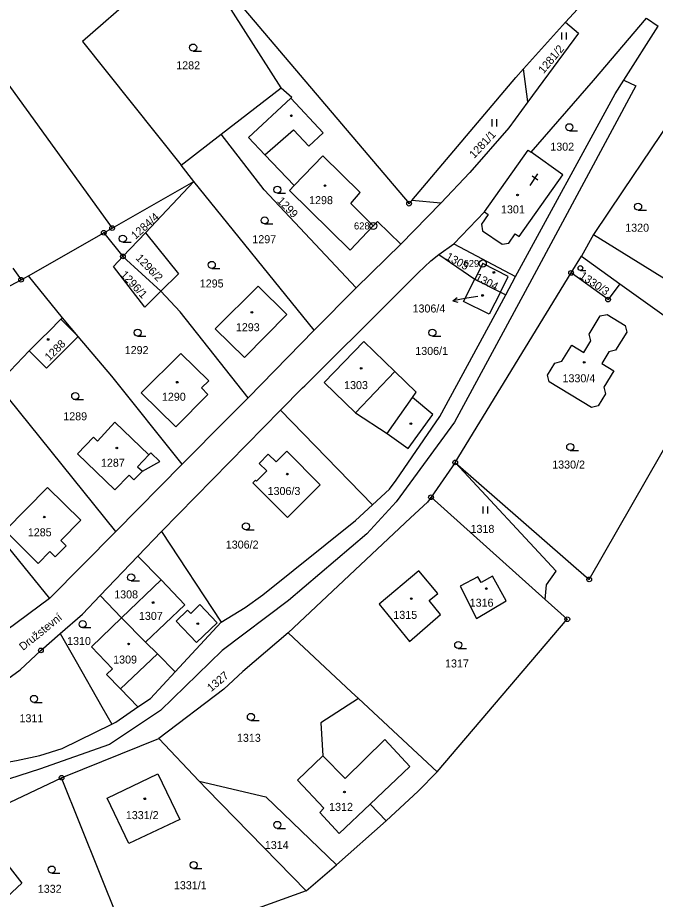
# Model space of a CAD drawing. Extents: x -562167 to -556918, y -1077891 to -1070763.
# Drawn here: x -559528.9 to -559393.6, y -1075374.3 to -1075187.1 of the extents above; entities that cross this region are included whole.
import ezdxf

# ---------------------------------------------------------------- set-up
doc = ezdxf.new("R2010")
doc.units = 0
for name, color, linetype in [('Hranice parcel', 7, 'Continuous'), ('Parcelní čísla', 7, 'Continuous'), ('Pop  PČ popisy', 7, 'Continuous'), ('Vnitřní kresba', 7, 'Continuous'), ('Značky bodu BP', 7, 'Continuous'), ('Značky budov', 7, 'Continuous'), ('Značky kultur', 7, 'Continuous')]:
    doc.layers.add(name, color=color, linetype=linetype)

msp = doc.modelspace()

# ---------------------------------------------------------------- linework, layer by layer
at = {"layer": 'Hranice parcel'}
for p, q in [((-559616.74, -1075082.7), (-559508.88, -1075231.78)), ((-559473.02, -1075201.97), (-559492.12, -1075171.97)), ((-559421.53, -1075197.97), (-559412.62, -1075188.08)), ((-559400.23, -1075200.39), (-559392.96, -1075188.93)), ((-559420.63, -1075204.97), (-559421.53, -1075197.97)), ((-559485.72, -1075211.83), (-559473.02, -1075201.97)), ((-559494.19, -1075218.39), (-559485.72, -1075211.83)), ((-559491.55, -1075221.9), (-559494.19, -1075218.39)), ((-559508.88, -1075231.78), (-559491.55, -1075221.9)), ((-559501.76, -1075232.79), (-559491.55, -1075221.9)), ((-559465.98, -1075253.45), (-559491.55, -1075221.9)), ((-559447.58, -1075235.17), (-559439.08, -1075226.47)), ((-559439.08, -1075226.47), (-559445.27, -1075225.95)), ((-559436.37, -1075235.15), (-559429.82, -1075228.35)), ((-559526.66, -1075241.92), (-559510.67, -1075232.78)), ((-559510.67, -1075232.78), (-559508.88, -1075231.78)), ((-559510.67, -1075232.78), (-559506.58, -1075237.81)), ((-559506.58, -1075237.81), (-559501.76, -1075232.79)), ((-559406.7, -1075233.15), (-559409.26, -1075237.74)), ((-559406.7, -1075233.15), (-559379.97, -1075249.71)), ((-559457.05, -1075244.44), (-559447.58, -1075235.17)), ((-559439.54, -1075237.36), (-559436.37, -1075235.15)), ((-559436.37, -1075235.15), (-559423.21, -1075242.04)), ((-559498.54, -1075245.16), (-559506.58, -1075237.81)), ((-559439.54, -1075237.36), (-559431.87, -1075242.59)), ((-559411.43, -1075241.3), (-559409.26, -1075237.74)), ((-559409.26, -1075237.74), (-559401.09, -1075243.61)), ((-559529.98, -1075240.31), (-559528.22, -1075242.75)), ((-559528.22, -1075242.75), (-559526.66, -1075241.92)), ((-559519.44, -1075250.82), (-559526.66, -1075241.92)), ((-559436.03, -1075281.55), (-559411.43, -1075241.3)), ((-559431.87, -1075242.59), (-559426.45, -1075245.36)), ((-559425.32, -1075245.94), (-559423.21, -1075242.04)), ((-559465.98, -1075253.45), (-559457.05, -1075244.44)), ((-559401.09, -1075243.61), (-559380.23, -1075258.6)), ((-559426.45, -1075245.36), (-559425.32, -1075245.94)), ((-559516.1, -1075254.77), (-559519.44, -1075250.82)), ((-559480.03, -1075267.81), (-559465.98, -1075253.45)), ((-559533.28, -1075264.93), (-559526.49, -1075257.87)), ((-559508.11, -1075296.23), (-559533.28, -1075264.93)), ((-559498.39, -1075296.2), (-559473.12, -1075270.47)), ((-559473.12, -1075270.47), (-559453.6, -1075290.56)), ((-559508.11, -1075296.23), (-559493.98, -1075281.93)), ((-559436.03, -1075281.55), (-559441.18, -1075288.94)), ((-559416.96, -1075310.61), (-559441.18, -1075288.94)), ((-559522.17, -1075310.46), (-559508.11, -1075296.23)), ((-559503.41, -1075301.45), (-559498.39, -1075296.2)), ((-559498.39, -1075296.2), (-559485.73, -1075315.43)), ((-559530.96, -1075299.57), (-559522.17, -1075310.46)), ((-559511.42, -1075309.82), (-559503.41, -1075301.45)), ((-559511.42, -1075309.82), (-559506.86, -1075314.53)), ((-559522.17, -1075310.46), (-559531.22, -1075317.14)), ((-559495.53, -1075326), (-559485.73, -1075315.43)), ((-559439.86, -1075347.25), (-559456.58, -1075331.69)), ((-559498.93, -1075340.17), (-559490.38, -1075349.24)), ((-559538.61, -1075357.45), (-559519.6, -1075348.5)), ((-559504.66, -1075385.77), (-559519.6, -1075348.5)), ((-559461.23, -1075366.96), (-559450.67, -1075357.65)), ((-559467.69, -1075372.5), (-559461.23, -1075366.96)), ((-559467.69, -1075372.5), (-559504.66, -1075385.77))]:
    msp.add_line(p, q, dxfattribs=at)
for points in [[(-559412.62, -1075188.08), (-559406.58, -1075181.44), (-559394.13, -1075169.57)], [(-559492.12, -1075171.97), (-559515.17, -1075192.16), (-559494.19, -1075218.39)], [(-559492.12, -1075171.97), (-559445.84, -1075226.59), (-559445.27, -1075225.95)], [(-559412.62, -1075188.08), (-559409.89, -1075190.42), (-559420.63, -1075204.97)], [(-559419.95, -1075215.68), (-559406.69, -1075200.45), (-559395.42, -1075187.22), (-559392.96, -1075188.93)], [(-559445.27, -1075225.95), (-559423.2, -1075199.82), (-559421.53, -1075197.97)], [(-559400.23, -1075200.39), (-559397.68, -1075201.57), (-559419.76, -1075242.61), (-559436.21, -1075273.01), (-559448.55, -1075289.89), (-559454.77, -1075296.73), (-559471.41, -1075310.82), (-559485.51, -1075321.46), (-559498.62, -1075334.2), (-559509.46, -1075341.44), (-559524.33, -1075346.67), (-559543.68, -1075352.92), (-559562.13, -1075360.24), (-559573.36, -1075363.55)], [(-559423.21, -1075242.04), (-559402.05, -1075203.26), (-559400.23, -1075200.39)], [(-559473.02, -1075201.97), (-559470.7, -1075203.98), (-559470.96, -1075204.22), (-559479.91, -1075212.55), (-559476.44, -1075216.25), (-559470.25, -1075222.77), (-559471.23, -1075223.79), (-559458.35, -1075236.44), (-559453.44, -1075231.32)], [(-559420.63, -1075204.97), (-559424.69, -1075210.48), (-559432.94, -1075219.98), (-559439.08, -1075226.47)], [(-559388.43, -1075206), (-559400.45, -1075223.86), (-559406.7, -1075233.15)], [(-559457.05, -1075244.44), (-559476.57, -1075223.66), (-559485.72, -1075211.83)], [(-559429.82, -1075228.35), (-559429.05, -1075228.9), (-559430.49, -1075230.93), (-559430.26, -1075232.37), (-559426.1, -1075235.22), (-559424.67, -1075234.99), (-559423.28, -1075232.98), (-559422.46, -1075233.56), (-559413.16, -1075220.46), (-559419.95, -1075215.68)], [(-559429.82, -1075228.35), (-559420.55, -1075215.26), (-559419.95, -1075215.68)], [(-559453.44, -1075231.32), (-559452.55, -1075230.39), (-559447.58, -1075235.17)], [(-559501.76, -1075232.79), (-559494.79, -1075241.49), (-559498.54, -1075245.16)], [(-559498.54, -1075245.16), (-559501.12, -1075247.69), (-559501.95, -1075248.6), (-559508.59, -1075239.94), (-559506.58, -1075237.81)], [(-559473.12, -1075270.47), (-559468.44, -1075265.7), (-559468, -1075265.27), (-559449.27, -1075246.63), (-559443.93, -1075241.25), (-559441.22, -1075238.73), (-559439.54, -1075237.36)], [(-559426.45, -1075245.36), (-559424.8, -1075242.04), (-559430.19, -1075239.3), (-559431.87, -1075242.59)], [(-559426.45, -1075245.36), (-559428.83, -1075250.05), (-559434.26, -1075247.34), (-559431.87, -1075242.59)], [(-559401.09, -1075243.61), (-559403.59, -1075246.95), (-559411.43, -1075241.3)], [(-559565.65, -1075258.82), (-559546.88, -1075252.19), (-559544.27, -1075251.27), (-559528.22, -1075242.75)], [(-559471.79, -1075250.13), (-559471.9, -1075250.02), (-559477.91, -1075244.09), (-559487.03, -1075253.15), (-559480.79, -1075259.25), (-559471.79, -1075250.13)], [(-559480.03, -1075267.81), (-559494.47, -1075249.57), (-559498.54, -1075245.16)], [(-559453.6, -1075290.56), (-559449.96, -1075287.24), (-559448.6, -1075285.28), (-559439.28, -1075271.79), (-559425.32, -1075245.94)], [(-559401.98, -1075257.72), (-559403.42, -1075258.07), (-559404.91, -1075260.5), (-559402.35, -1075262.07), (-559404.47, -1075265.53), (-559404.13, -1075266.97), (-559405.69, -1075269.53), (-559407.14, -1075269.88), (-559416.08, -1075264.45), (-559416.42, -1075263.02), (-559414.88, -1075260.43), (-559413.43, -1075260.06), (-559411.31, -1075256.62), (-559408.77, -1075258.17), (-559407.25, -1075255.72), (-559407.61, -1075254.27), (-559405.26, -1075250.44), (-559403.81, -1075250.1), (-559399.97, -1075252.45), (-559399.63, -1075253.89), (-559401.98, -1075257.72)], [(-559526.49, -1075257.87), (-559523.85, -1075255.23), (-559522.35, -1075253.73), (-559519.75, -1075251.12), (-559519.44, -1075250.82)], [(-559526.49, -1075257.87), (-559522.84, -1075261.52), (-559520.14, -1075258.82), (-559518.66, -1075257.34), (-559516.1, -1075254.77)], [(-559493.98, -1075281.93), (-559508.92, -1075263.24), (-559516.1, -1075254.77)], [(-559455.47, -1075255.83), (-559463.87, -1075264.57), (-559457.2, -1075270.98), (-559450.46, -1075275.4), (-559446.01, -1075278.57), (-559440.77, -1075271.34), (-559445.11, -1075267.74), (-559444.33, -1075266.62), (-559448.84, -1075262.25), (-559455.47, -1075255.83)], [(-559488.53, -1075267.13), (-559489.93, -1075265.73), (-559488.38, -1075264.18), (-559494.26, -1075258.39), (-559502.72, -1075266.76), (-559495.35, -1075273.95), (-559488.53, -1075267.13)], [(-559436.03, -1075281.55), (-559407.6, -1075306.39), (-559380.23, -1075258.6)], [(-559493.98, -1075281.93), (-559484.42, -1075272.18), (-559480.03, -1075267.81)], [(-559508.27, -1075272.97), (-559512.01, -1075277), (-559512.84, -1075276.19), (-559516.23, -1075279.68), (-559508.32, -1075287.38), (-559505.29, -1075284.24), (-559504.29, -1075285.25), (-559502.43, -1075283.39), (-559498.76, -1075281.33), (-559500.66, -1075279.51), (-559501.07, -1075279.93), (-559508.27, -1075272.97)], [(-559477.66, -1075281.74), (-559475.74, -1075279.78), (-559474.07, -1075281.39), (-559471.78, -1075279.12), (-559464.7, -1075286.27), (-559471.68, -1075293.24), (-559478.81, -1075286.09), (-559479.02, -1075285.88), (-559478.42, -1075285.27), (-559478.21, -1075285.49), (-559476.04, -1075283.34), (-559477.66, -1075281.74)], [(-559416.96, -1075310.61), (-559416.68, -1075307.53), (-559414.64, -1075304.59), (-559436.03, -1075281.55)], [(-559520.98, -1075301.56), (-559518.66, -1075299.22), (-559519.76, -1075298.13), (-559515.5, -1075293.83), (-559522.6, -1075286.84), (-559531.58, -1075296), (-559524.56, -1075302.97), (-559522.08, -1075300.47), (-559520.98, -1075301.56)], [(-559441.18, -1075288.94), (-559441.9, -1075289.97), (-559445.53, -1075293.3), (-559471.5, -1075317.75)], [(-559485.73, -1075315.43), (-559480.66, -1075312.31), (-559476.88, -1075309.62), (-559457.19, -1075293.84), (-559453.6, -1075290.56)], [(-559503.41, -1075301.45), (-559498.46, -1075306.45), (-559506.86, -1075314.53)], [(-559445.77, -1075319.56), (-559439.17, -1075313.86), (-559441.55, -1075310.87), (-559439.76, -1075309.39), (-559443.78, -1075304.52), (-559452.17, -1075311.65), (-559445.77, -1075319.56)], [(-559425.23, -1075310.91), (-559428.11, -1075305.68), (-559430.53, -1075307.04), (-559431.25, -1075305.81), (-559435, -1075307.82), (-559431.51, -1075314.68), (-559425.23, -1075310.91)], [(-559519.9, -1075317.86), (-559515.18, -1075313.74), (-559511.42, -1075309.82)], [(-559439.86, -1075347.25), (-559412.24, -1075314.83), (-559416.96, -1075310.61)], [(-559506.86, -1075314.53), (-559513.26, -1075320.69), (-559508.82, -1075325.34), (-559510.06, -1075326.53), (-559507.07, -1075329.64), (-559503.4, -1075333.46)], [(-559506.86, -1075314.53), (-559501.77, -1075319.68), (-559499.27, -1075322.21), (-559495.53, -1075326)], [(-559541.96, -1075335.78), (-559535.54, -1075330.75), (-559528.37, -1075325.59), (-559524.01, -1075321.44), (-559519.9, -1075317.86)], [(-559519.9, -1075317.86), (-559516.51, -1075323.82), (-559511.05, -1075333.44), (-559508.96, -1075337.13)], [(-559471.5, -1075317.75), (-559481.13, -1075325.9), (-559485.19, -1075329.69), (-559498.93, -1075340.17)], [(-559456.58, -1075331.69), (-559458.04, -1075330.32), (-559471.5, -1075317.75)], [(-559503.4, -1075333.46), (-559500.76, -1075331.64), (-559495.53, -1075326)], [(-559456.58, -1075331.69), (-559464.58, -1075336.8), (-559464.12, -1075343.87), (-559469.51, -1075349.02), (-559463.9, -1075354.97), (-559464.81, -1075355.85), (-559460.69, -1075360.35), (-559454.08, -1075354.08), (-559450.67, -1075357.65)], [(-559508.96, -1075337.13), (-559508.07, -1075336.7), (-559503.4, -1075333.46)], [(-559537.94, -1075346.4), (-559529.18, -1075344.81), (-559524.25, -1075343.78), (-559519.5, -1075342.25), (-559508.96, -1075337.13)], [(-559519.6, -1075348.5), (-559519.15, -1075348.29), (-559498.93, -1075340.17)], [(-559450.67, -1075357.65), (-559443.88, -1075351.31), (-559439.86, -1075347.25)], [(-559499.16, -1075347.67), (-559494.53, -1075357.33), (-559505.31, -1075362.48), (-559509.93, -1075352.81), (-559499.16, -1075347.67)], [(-559490.38, -1075349.24), (-559476.22, -1075352.55), (-559461.23, -1075366.96)], [(-559490.38, -1075349.24), (-559488.78, -1075350.9), (-559467.69, -1075372.5)], [(-559538.61, -1075357.45), (-559528.02, -1075370.87), (-559535.43, -1075377.69), (-559529.68, -1075386.36), (-559522.55, -1075392.2)]]:
    msp.add_lwpolyline(points, dxfattribs=at)
at = {"layer": 'Pop  PČ popisy'}
for p, q in [((-559431.27, -1075246.29), (-559433.58, -1075246.69)), ((-559436.54, -1075247.21), (-559435.64, -1075246.54)), ((-559433.58, -1075246.69), (-559436.54, -1075247.21)), ((-559436.54, -1075247.21), (-559435.46, -1075247.53))]:
    msp.add_line(p, q, dxfattribs=at)
at = {"layer": 'Vnitřní kresba'}
for p, q in [((-559470.96, -1075204.22), (-559464.1, -1075211.59)), ((-559476.44, -1075216.25), (-559470.38, -1075210.9)), ((-559470.38, -1075210.9), (-559467.15, -1075214.38)), ((-559467.15, -1075214.38), (-559464.1, -1075211.59)), ((-559470.25, -1075222.77), (-559464.12, -1075216.41)), ((-559464.12, -1075216.41), (-559456.21, -1075224.19)), ((-559458.22, -1075226.53), (-559456.21, -1075224.19)), ((-559458.22, -1075226.53), (-559453.44, -1075231.32)), ((-559519.75, -1075251.12), (-559516.1, -1075254.77)), ((-559457.2, -1075270.98), (-559448.84, -1075262.25)), ((-559450.46, -1075275.4), (-559445.11, -1075267.74)), ((-559503.5, -1075282.45), (-559501.07, -1075279.93)), ((-559503.5, -1075282.45), (-559502.43, -1075283.39)), ((-559498.46, -1075306.45), (-559493.45, -1075311.76)), ((-559501.77, -1075319.68), (-559493.45, -1075311.76)), ((-559492.19, -1075313.62), (-559490.23, -1075311.73)), ((-559490.23, -1075311.73), (-559486.57, -1075315.56)), ((-559495.25, -1075315.21), (-559492.87, -1075312.92)), ((-559492.87, -1075312.92), (-559492.19, -1075313.62)), ((-559490.95, -1075319.78), (-559495.25, -1075315.21)), ((-559486.57, -1075315.56), (-559490.95, -1075319.78)), ((-559507.07, -1075329.64), (-559499.27, -1075322.21)), ((-559459.39, -1075348.68), (-559450.95, -1075340.39)), ((-559450.95, -1075340.39), (-559445.67, -1075346.1)), ((-559464.12, -1075343.87), (-559459.39, -1075348.68)), ((-559454.08, -1075354.08), (-559445.67, -1075346.1))]:
    msp.add_line(p, q, dxfattribs=at)
at = {"layer": 'Značky bodu BP'}
for centre, radius in [((-559445.84, -1075226.59), 0.5), ((-559445.84, -1075226.59), 0.0303), ((-559508.88, -1075231.78), 0.5), ((-559453.44, -1075231.32), 0.75), ((-559453.44, -1075231.32), 0.03), ((-559510.67, -1075232.78), 0.5), ((-559510.67, -1075232.78), 0.0303), ((-559508.88, -1075231.78), 0.0303), ((-559506.58, -1075237.81), 0.5), ((-559506.58, -1075237.81), 0.0303), ((-559430.19, -1075239.3), 0.75), ((-559430.19, -1075239.3), 0.03), ((-559411.43, -1075241.3), 0.5), ((-559528.22, -1075242.75), 0.5), ((-559411.43, -1075241.3), 0.0303), ((-559528.22, -1075242.75), 0.0303), ((-559403.59, -1075246.95), 0.5), ((-559403.59, -1075246.95), 0.0303), ((-559436.03, -1075281.55), 0.5), ((-559436.03, -1075281.55), 0.0303), ((-559441.18, -1075288.94), 0.5), ((-559441.18, -1075288.94), 0.0303), ((-559407.6, -1075306.39), 0.5), ((-559407.6, -1075306.39), 0.0303), ((-559412.24, -1075314.83), 0.5), ((-559412.24, -1075314.83), 0.0303), ((-559524.01, -1075321.44), 0.5), ((-559524.01, -1075321.44), 0.0303), ((-559519.6, -1075348.5), 0.5), ((-559519.6, -1075348.5), 0.0303)]:
    msp.add_circle(centre, radius, dxfattribs=at)
at = {"layer": 'Značky budov'}
for p, q in [((-559418.55, -1075220.28), (-559420.23, -1075222.77)), ((-559419.73, -1075220.69), (-559418.49, -1075221.53))]:
    msp.add_line(p, q, dxfattribs=at)
for centre in [(-559470.82, -1075207.94), (-559463.68, -1075222.77), (-559422.81, -1075224.75), (-559427.83, -1075241.2), (-559430.24, -1075246.09), (-559479.21, -1075249.66), (-559522.46, -1075255.42), (-559456.01, -1075261.55), (-559408.65, -1075260.3), (-559495.06, -1075264.5), (-559445.46, -1075273.29), (-559507.88, -1075278.47), (-559471.7, -1075284.02), (-559523.28, -1075293.14), (-559429.44, -1075308.31), (-559500.17, -1075311.28), (-559445.36, -1075310.46), (-559490.7, -1075315.78), (-559505.38, -1075320.08), (-559501.95, -1075352.96), (-559459.55, -1075351.52)]:
    msp.add_circle(centre, 0.175, dxfattribs=at)
at = {"layer": 'Značky kultur'}
for p, q in [((-559413.4, -1075191.75), (-559413.4, -1075190.25)), ((-559412.4, -1075191.75), (-559412.4, -1075190.25)), ((-559491.68, -1075194.2), (-559489.93, -1075194.2)), ((-559428.18, -1075210.18), (-559428.18, -1075208.68)), ((-559427.18, -1075210.18), (-559427.18, -1075208.68)), ((-559411.81, -1075211.12), (-559410.06, -1075211.12)), ((-559473.79, -1075224.38), (-559472.04, -1075224.38)), ((-559397.21, -1075227.98), (-559395.46, -1075227.98)), ((-559476.5, -1075230.9), (-559474.75, -1075230.9)), ((-559506.61, -1075234.77), (-559504.86, -1075234.77)), ((-559487.73, -1075240.34), (-559485.98, -1075240.34)), ((-559409.46, -1075240.76), (-559408.29, -1075240.76)), ((-559503.46, -1075254.73), (-559501.71, -1075254.73)), ((-559440.88, -1075254.74), (-559439.13, -1075254.74)), ((-559516.71, -1075268.21), (-559514.96, -1075268.21)), ((-559411.62, -1075279.01), (-559409.87, -1075279.01)), ((-559430.09, -1075292.4), (-559430.09, -1075290.9)), ((-559429.09, -1075292.4), (-559429.09, -1075290.9)), ((-559480.48, -1075295.86), (-559478.73, -1075295.86)), ((-559504.84, -1075306.7), (-559503.09, -1075306.7)), ((-559515.15, -1075316.61), (-559513.4, -1075316.61)), ((-559435.4, -1075321.04), (-559433.65, -1075321.04)), ((-559525.47, -1075332.5), (-559523.72, -1075332.5)), ((-559479.42, -1075336.32), (-559477.67, -1075336.32)), ((-559473.81, -1075359.25), (-559472.06, -1075359.25)), ((-559491.58, -1075367.77), (-559489.83, -1075367.77)), ((-559521.7, -1075368.73), (-559519.95, -1075368.73))]:
    msp.add_line(p, q, dxfattribs=at)
for centre, radius in [((-559491.68, -1075193.45), 0.75), ((-559411.81, -1075210.37), 0.75), ((-559473.79, -1075223.63), 0.75), ((-559397.21, -1075227.23), 0.75), ((-559476.5, -1075230.15), 0.75), ((-559506.61, -1075234.02), 0.75), ((-559487.73, -1075239.59), 0.75), ((-559409.47, -1075240.26), 0.502), ((-559503.46, -1075253.98), 0.75), ((-559440.88, -1075253.99), 0.75), ((-559516.71, -1075267.46), 0.75), ((-559411.62, -1075278.26), 0.75), ((-559480.48, -1075295.11), 0.75), ((-559504.84, -1075305.95), 0.75), ((-559515.15, -1075315.86), 0.75), ((-559435.4, -1075320.29), 0.75), ((-559525.47, -1075331.75), 0.75), ((-559479.42, -1075335.57), 0.75), ((-559473.81, -1075358.5), 0.75), ((-559521.7, -1075367.98), 0.75), ((-559491.58, -1075367.02), 0.75)]:
    msp.add_circle(centre, radius, dxfattribs=at)

# ---------------------------------------------------------------- texts
at = {"layer": 'Parcelní čísla'}
for s, rotation, p in [('1281/2', 50, (-559417.28, -1075199.11)), ('1281/1', 47, (-559432.01, -1075217.11)), ('1299', 314, (-559473.98, -1075226.13)), ('1284/4', 42, (-559503.92, -1075234.28)), ('1296/2', 314, (-559503.99, -1075238.27)), ('1305', 331, (-559438.19, -1075238.33)), ('1296/1', 313, (-559507.22, -1075241.79)), ('1304', 333, (-559431.96, -1075242.77)), ('1330/3', 326, (-559409.8, -1075242.28)), ('1288', 45, (-559522.18, -1075260.09)), ('1327', 40, (-559487.84, -1075330.32))]:
    msp.add_text(s, height=1.7, rotation=rotation, dxfattribs=at).set_placement(p)
for s, p in [('1282', (-559495.27, -1075198.07)), ('1302', (-559415.85, -1075215.34)), ('1298', (-559467.06, -1075226.7)), ('1301', (-559426.32, -1075228.66)), ('1320', (-559399.95, -1075232.55)), ('1297', (-559479.11, -1075234.99)), ('1295', (-559490.27, -1075244.39)), ('1306/4', (-559445.1, -1075249.7)), ('1293', (-559482.61, -1075253.68)), ('1292', (-559506.21, -1075258.54)), ('1306/1', (-559444.52, -1075258.71)), ('1330/4', (-559413.26, -1075264.52)), ('1303', (-559459.63, -1075265.97)), ('1290', (-559498.31, -1075268.44)), ('1289', (-559519.25, -1075272.59)), ('1287', (-559511.25, -1075282.45)), ('1330/2', (-559415.45, -1075282.84)), ('1306/3', (-559475.87, -1075288.45)), ('1318', (-559432.79, -1075296.5)), ('1285', (-559526.78, -1075297.22)), ('1306/2', (-559484.75, -1075299.83)), ('1308', (-559508.44, -1075310.41)), ('1316', (-559432.97, -1075312.17)), ('1307', (-559503.19, -1075314.97)), ('1315', (-559449.18, -1075314.75)), ('1310', (-559518.44, -1075320.3)), ('1309', (-559508.66, -1075324.24)), ('1317', (-559438.2, -1075325.07)), ('1311', (-559528.54, -1075336.71)), ('1313', (-559482.38, -1075340.86)), ('1312', (-559462.81, -1075355.52)), ('1331/2', (-559505.97, -1075357.27)), ('1314', (-559476.46, -1075363.62)), ('1332', (-559524.66, -1075372.92)), ('1331/1', (-559495.76, -1075372.16))]:
    msp.add_text(s, height=1.7, dxfattribs=at).set_placement(p)
at = {"layer": 'Pop  PČ popisy'}
msp.add_text('Družstevní', height=1.7, rotation=39, dxfattribs=at).set_placement((-559527.78, -1075321.58))
at = {"layer": 'Značky bodu BP'}
for s, p in [('628', (-559457.54, -1075232.07)), ('629', (-559434.29, -1075240.05))]:
    msp.add_text(s, height=1.5, dxfattribs=at).set_placement(p)

doc.saveas('drawing.dxf')
